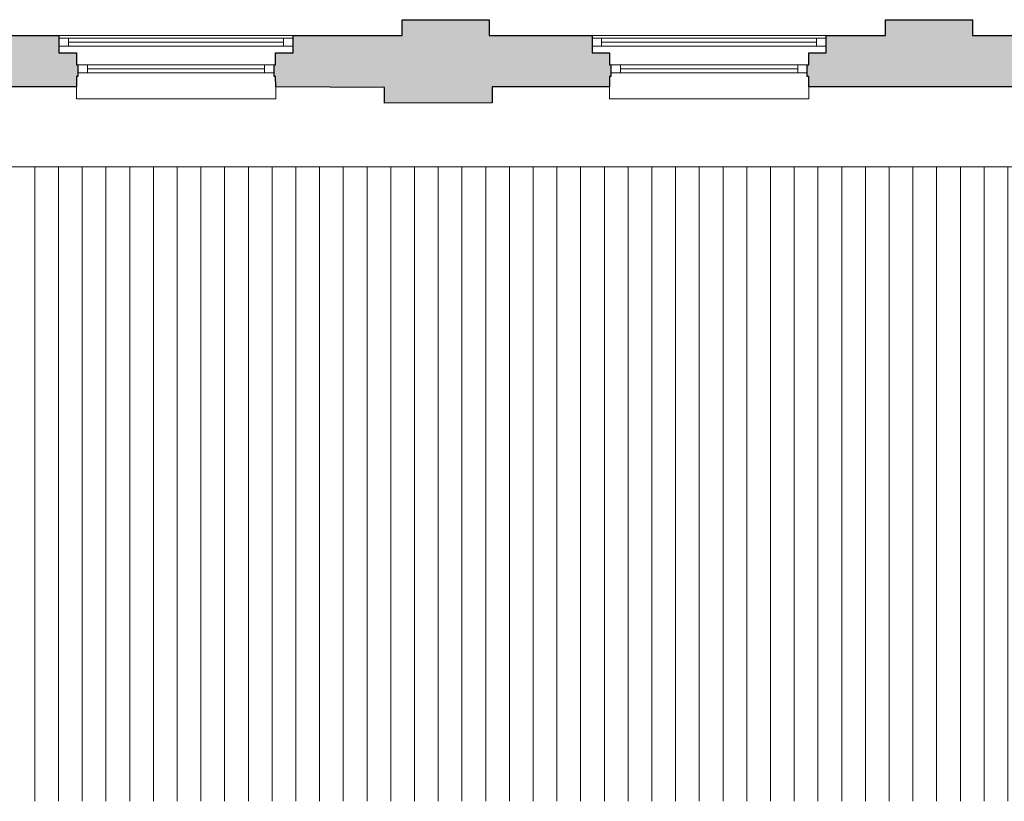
# Model space of a CAD drawing. Header units: millimetres. Extents: x -13022 to 1371524, y -38729 to 632593.
# Tile 363 of 381: x 1174844 to 1181068, y -17768 to -12827. Entities that reach past the tile are written whole.
import ezdxf

# ---------------------------------------------------------------- set-up
doc = ezdxf.new("R2010")
doc.units = ezdxf.units.MM
doc.header["$LTSCALE"] = 35
doc.linetypes.add('DASHED', pattern=[200, 100, -100])
for name, color, linetype in [('LAYER111', 7, 'Continuous'), ('LAYER22', 7, 'Continuous'), ('LAYER27', 7, 'Continuous'), ('LAYER28', 7, 'Continuous'), ('LAYER30', 7, 'Continuous')]:
    doc.layers.add(name, color=color, linetype=linetype)

msp = doc.modelspace()

# ---------------------------------------------------------------- hatches: boundary and pattern name
at = {"layer": 'LAYER111', "linetype": 'Continuous', "lineweight": 5}
for points in [[(1173729.246, -13251.664), (1173729.246, -13186.664), (1173719.246, -13186.664), (1173719.246, -13111.679), (1173729.184, -13111.664), (1173729.184, -13036.679), (1173839.184, -13036.679), (1173839.184, -12926.679), (1174206.809, -12926.695), (1174206.809, -12826.679), (1174756.809, -12826.679), (1174756.809, -12926.695), (1175092.434, -12926.664), (1175092.434, -13036.664), (1175202.434, -13036.664), (1175202.434, -13111.664), (1175212.434, -13111.664), (1175212.434, -13186.648), (1175202.434, -13186.648), (1175202.434, -13251.664)], [(1176462.371, -13251.664), (1176462.277, -13186.664), (1176452.277, -13186.664), (1176452.402, -13111.648), (1176462.277, -13111.664), (1176462.277, -13036.664), (1176572.34, -13036.664), (1176572.34, -12926.679), (1177261.809, -12926.695), (1177261.809, -12826.695), (1177811.809, -12826.695), (1177811.809, -12926.695), (1178461.715, -12926.679), (1178461.715, -13036.664), (1178571.715, -13036.664), (1178571.715, -13111.664), (1178581.652, -13111.679), (1178581.715, -13186.664), (1178571.652, -13186.664), (1178571.809, -13251.664), (1177829.746, -13251.679), (1177829.746, -13351.679), (1177149.809, -13354.789), (1177149.809, -13254.773)], [(1179831.746, -13251.664), (1179831.746, -13186.664), (1179821.746, -13186.664), (1179821.746, -13111.679), (1179831.684, -13111.664), (1179831.684, -13036.679), (1179941.684, -13036.679), (1179941.684, -12926.679), (1180316.809, -12926.695), (1180316.809, -12826.679), (1180866.809, -12826.679), (1180866.809, -12926.695), (1181194.934, -12926.664), (1181194.934, -13036.664), (1181304.934, -13036.664), (1181304.934, -13111.664), (1181314.934, -13111.664), (1181314.934, -13186.648), (1181304.934, -13186.648), (1181304.934, -13251.664)]]:
    msp.add_hatch(color=254, dxfattribs=at).paths.add_polyline_path(points, flags=0)
at = {"layer": 'LAYER27', "linetype": 'Continuous', "lineweight": 13}
h = msp.add_hatch(dxfattribs=at)
h.set_pattern_fill("~A--G'+~", style=0, pattern_type=0)
h.set_pattern_definition([(90, (1160089.81, -17767.77), (-150, 9e-15), [])])
h.paths.add_polyline_path([(1160089.809, -17767.773), (1160089.84, -13757.679), (1219653.309, -13757.679), (1219653.309, -17767.773)], flags=0)

# ---------------------------------------------------------------- linework, layer by layer
at = {"layer": 'LAYER22', "color": 7, "linetype": 'Continuous', "lineweight": 18}
for points in [[(1175092.309, -12926.695), (1176572.246, -12926.695)], [(1178461.809, -12926.695), (1179941.746, -12926.695)], [(1175202.434, -13251.664), (1175202.434, -13326.664), (1176462.371, -13326.664), (1176462.371, -13251.664)], [(1178571.809, -13251.664), (1178571.809, -13326.664), (1179831.746, -13326.664), (1179831.746, -13251.664)], [(1160089.84, -13757.679), (1219653.309, -13757.679)]]:
    msp.add_lwpolyline(points, dxfattribs=at)
at = {"layer": 'LAYER22', "color": 7, "linetype": 'DASHED', "lineweight": 18}
for points in [[(1175092.309, -12926.695), (1176572.246, -12926.695)], [(1178461.809, -12926.695), (1179941.746, -12926.695)], [(1175202.434, -13251.664), (1175202.434, -13326.664), (1176462.371, -13326.664), (1176462.371, -13251.664)], [(1178571.809, -13251.664), (1178571.809, -13326.664), (1179831.746, -13326.664), (1179831.746, -13251.664)], [(1160089.84, -13757.679), (1219653.309, -13757.679)]]:
    msp.add_lwpolyline(points, dxfattribs=at)
at = {"layer": 'LAYER28', "color": 7, "linetype": 'Continuous', "lineweight": 25}
for points in [[(1173729.246, -13251.664), (1173729.246, -13186.664), (1173719.246, -13186.664), (1173719.246, -13111.679), (1173729.184, -13111.664), (1173729.184, -13036.679), (1173839.184, -13036.679), (1173839.184, -12926.679), (1174206.809, -12926.695), (1174206.809, -12826.679), (1174756.809, -12826.679), (1174756.809, -12926.695), (1175092.434, -12926.664), (1175092.434, -13036.664), (1175202.434, -13036.664), (1175202.434, -13111.664), (1175212.434, -13111.664), (1175212.434, -13186.648), (1175202.434, -13186.648), (1175202.434, -13251.664)], [(1176462.371, -13251.664), (1176462.277, -13186.664), (1176452.277, -13186.664), (1176452.402, -13111.648), (1176462.277, -13111.664), (1176462.277, -13036.664), (1176572.34, -13036.664), (1176572.34, -12926.679), (1177261.809, -12926.695), (1177261.809, -12826.695), (1177811.809, -12826.695), (1177811.809, -12926.695), (1178461.715, -12926.679), (1178461.715, -13036.664), (1178571.715, -13036.664), (1178571.715, -13111.664), (1178581.652, -13111.679), (1178581.715, -13186.664), (1178571.652, -13186.664), (1178571.809, -13251.664), (1177829.746, -13251.679), (1177829.746, -13351.679), (1177149.809, -13354.789), (1177149.809, -13254.773)], [(1179831.746, -13251.664), (1179831.746, -13186.664), (1179821.746, -13186.664), (1179821.746, -13111.679), (1179831.684, -13111.664), (1179831.684, -13036.679), (1179941.684, -13036.679), (1179941.684, -12926.679), (1180316.809, -12926.695), (1180316.809, -12826.679), (1180866.809, -12826.679), (1180866.809, -12926.695), (1181194.934, -12926.664), (1181194.934, -13036.664), (1181304.934, -13036.664), (1181304.934, -13111.664), (1181314.934, -13111.664), (1181314.934, -13186.648), (1181304.934, -13186.648), (1181304.934, -13251.664)]]:
    msp.add_lwpolyline(points, close=True, dxfattribs=at)
at = {"layer": 'LAYER30', "color": 7, "linetype": 'Continuous', "lineweight": 18}
for points in [[(1175152.34, -12943.508), (1175092.34, -12943.508), (1175092.34, -12993.508), (1175152.34, -12993.508)], [(1176572.309, -12943.508), (1176512.309, -12943.508), (1176512.309, -12993.508), (1176572.309, -12993.508)], [(1178521.715, -12943.508), (1178461.715, -12943.508), (1178461.715, -12993.508), (1178521.715, -12993.508)], [(1179941.684, -12943.508), (1179881.684, -12943.508), (1179881.684, -12993.508), (1179941.684, -12993.508)], [(1175212.434, -13161.664), (1175272.434, -13161.664), (1175272.434, -13111.664), (1175212.434, -13111.664)], [(1176392.434, -13161.664), (1176452.434, -13161.664), (1176452.434, -13111.664), (1176392.434, -13111.664)], [(1178581.809, -13161.664), (1178641.809, -13161.664), (1178641.809, -13111.664), (1178581.809, -13111.664)], [(1179761.809, -13161.664), (1179821.809, -13161.664), (1179821.809, -13111.664), (1179761.809, -13111.664)]]:
    msp.add_lwpolyline(points, close=True, dxfattribs=at)
for points in [[(1176512.309, -12943.508), (1175152.34, -12943.508)], [(1179881.684, -12943.508), (1178521.715, -12943.508)], [(1176512.309, -12968.508), (1175152.34, -12968.508)], [(1176512.309, -12993.508), (1175152.34, -12993.508)], [(1179881.684, -12968.508), (1178521.715, -12968.508)], [(1179881.684, -12993.508), (1178521.715, -12993.508)], [(1175272.434, -13111.664), (1176392.434, -13111.664)], [(1178641.809, -13111.664), (1179761.809, -13111.664)], [(1175272.434, -13136.664), (1176392.434, -13136.664)], [(1175272.434, -13161.664), (1176392.434, -13161.664)], [(1178641.809, -13136.664), (1179761.809, -13136.664)], [(1178641.809, -13161.664), (1179761.809, -13161.664)]]:
    msp.add_lwpolyline(points, dxfattribs=at)

doc.saveas('drawing.dxf')
